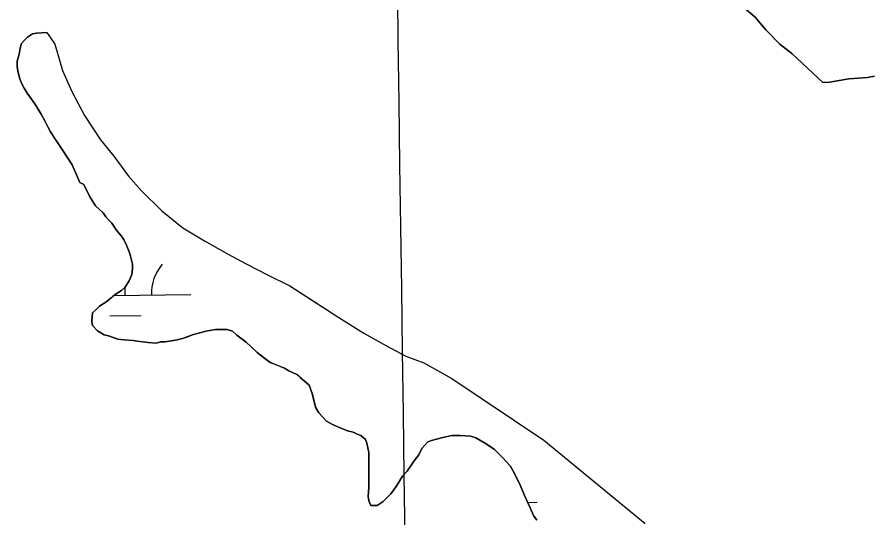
# Model space of a CAD drawing. Extents: x 3767014 to 3805179, y 361544 to 387384.
# Drawn here: x 3773465 to 3774115, y 377527 to 377908 of the extents above; entities that cross this region are included whole.
import ezdxf

# ---------------------------------------------------------------- set-up
doc = ezdxf.new("R2010")
doc.units = 0
for name, color, linetype in [('V-GRID-MAJR', 7, 'Continuous'), ('V-TOPO-SHOR', 7, 'Continuous'), ('V-WETL-SWMP', 7, 'Continuous')]:
    doc.layers.add(name, color=color, linetype=linetype)

msp = doc.modelspace()

# ---------------------------------------------------------------- linework, layer by layer
at = {"layer": 'V-GRID-MAJR'}
msp.add_spline([(3773902.222, 367002.175), (3773820.257, 373061.356), (3773738.277, 379121.596), (3773656.297, 385181.838), (3773656.283, 385182.897)], degree=3, dxfattribs=at)
at = {"layer": 'V-TOPO-SHOR'}
for points in [[(3774009.679, 377921.518), (3774018.242, 377915.305), (3774026.614, 377908.315), (3774034.796, 377898.599), (3774045.505, 377887.722), (3774054.653, 377880.538), (3774078.214, 377858.59)], [(3773487.476, 377896.584), (3773479.579, 377896.08), (3773476.618, 377895.585), (3773472.671, 377893.111), (3773470.207, 377890.639), (3773468.235, 377888.169), (3773467.252, 377884.712), (3773466.269, 377880.268), (3773464.797, 377874.836), (3773464.801, 377870.394), (3773465.628, 377866.286), (3773466.949, 377861.354), (3773468.104, 377858.069), (3773470.246, 377854.127), (3773472.55, 377850.512), (3773474.529, 377847.557), (3773478.316, 377842.302), (3773480.949, 377838.196), (3773483.255, 377834.417), (3773485.891, 377829.487), (3773488.199, 377824.724), (3773490.175, 377821.109), (3773493.305, 377816.184), (3773494.951, 377813.554), (3773499.238, 377807.635), (3773506.656, 377795.798), (3773512.597, 377782.478), (3773515.56, 377780.999), (3773520.013, 377772.119), (3773524.465, 377764.719), (3773530.394, 377759.296), (3773532.372, 377756.337), (3773534.351, 377753.871), (3773536.823, 377751.407), (3773540.284, 377746.476), (3773544.239, 377741.542), (3773546.217, 377738.585), (3773548.195, 377734.636), (3773550.178, 377729.703), (3773551.169, 377726.25), (3773552.656, 377720.327), (3773552.66, 377716.872), (3773552.173, 377712.428), (3773550.204, 377707.49), (3773546.754, 377702.548), (3773544.29, 377700.078), (3773539.356, 377697.111), (3773535.903, 377694.143), (3773532.452, 377691.178), (3773527.521, 377688.21), (3773525.055, 377685.738), (3773522.096, 377683.266), (3773521.61, 377676.85), (3773522.108, 377673.395), (3773526.061, 377669.451), (3773531, 377666.493), (3773534.457, 377665.51), (3773541.371, 377663.053), (3773546.309, 377662.563), (3773553.219, 377662.08), (3773556.183, 377661.588), (3773564.575, 377660.611), (3773570.994, 377660.126), (3773573.953, 377661.117), (3773577.41, 377661.121), (3773583.826, 377662.117), (3773586.788, 377662.612), (3773590.734, 377663.606), (3773593.696, 377664.597), (3773599.123, 377666.577), (3773605.046, 377668.064), (3773608.499, 377669.057), (3773612.941, 377670.049), (3773615.902, 377670.546), (3773619.357, 377670.55), (3773624.786, 377670.557), (3773628.737, 377669.082), (3773632.196, 377666.123), (3773639.114, 377660.702), (3773643.069, 377657.251), (3773647.515, 377652.815), (3773651.47, 377649.857), (3773657.399, 377645.421), (3773662.336, 377643.453), (3773668.263, 377640.992), (3773671.72, 377639.021), (3773677.647, 377636.066), (3773680.613, 377633.602), (3773683.578, 377631.139), (3773687.037, 377628.179), (3773689.513, 377621.767), (3773690.505, 377617.818), (3773691.994, 377611.402), (3773694.468, 377606.962), (3773700.399, 377600.552), (3773704.845, 377598.09), (3773710.772, 377595.628), (3773716.203, 377593.167), (3773720.647, 377592.186), (3773723.611, 377590.707), (3773726.574, 377589.724)], [(3773487.477, 377896.585), (3773489.7, 377893.324), (3773493.598, 377887.882), (3773499.457, 377867.662), (3773506.478, 377851.725), (3773516.224, 377833.454), (3773528.303, 377814.799), (3773538.432, 377802.364), (3773549.729, 377787.209), (3773559.468, 377775.94), (3773575.045, 377760.789), (3773591.009, 377747.973), (3773607.358, 377737.88), (3773624.872, 377728.177), (3773639.274, 377720.415), (3773656.008, 377711.879), (3773672.355, 377703.73), (3773691.039, 377691.694), (3773709.725, 377679.66), (3773728.798, 377667.624), (3773745.926, 377657.92), (3773760.714, 377650.158), (3773774.335, 377645.118), (3773795.741, 377633.086), (3773865.813, 377586.107), (3773942.904, 377522.799)], [(3774078.214, 377858.59), (3774083.465, 377858.79), (3774090.657, 377859.966), (3774098.046, 377861.336), (3774105.241, 377861.928), (3774112.243, 377862.325), (3774117.492, 377863.304)], [(3773726.574, 377589.724), (3773730.033, 377586.767), (3773731.024, 377583.805), (3773732.513, 377576.897), (3773732.519, 377572.453), (3773732.53, 377564.063), (3773732.536, 377558.14), (3773732.546, 377550.241), (3773732.061, 377543.329), (3773732.558, 377539.874), (3773734.043, 377536.421), (3773738.981, 377536.427), (3773743.419, 377539.394), (3773749.336, 377545.323), (3773753.278, 377550.759), (3773758.205, 377558.662), (3773761.656, 377562.617), (3773767.075, 377570.522), (3773770.526, 377574.968), (3773772.988, 377579.908), (3773777.426, 377584.85), (3773780.385, 377585.841), (3773788.774, 377588.319), (3773795.684, 377589.808), (3773802.1, 377589.816), (3773809.999, 377589.333), (3773813.95, 377587.854), (3773821.853, 377583.422), (3773828.278, 377578.986), (3773834.207, 377573.072), (3773840.14, 377566.661), (3773843.107, 377561.234), (3773848.055, 377551.367), (3773851.027, 377543.968), (3773855.479, 377534.594), (3773857.955, 377528.671), (3773860.427, 377525.22)]]:
    msp.add_lwpolyline(points, dxfattribs=at)
at = {"layer": 'V-WETL-SWMP'}
for p, q in [((3773472.672, 377893.111), (3773476.618, 377895.584)), ((3773476.618, 377895.584), (3773479.579, 377896.081)), ((3773479.579, 377896.081), (3773487.477, 377896.584)), ((3773487.477, 377896.584), (3773493.597, 377887.882)), ((3773468.235, 377888.169), (3773470.207, 377890.639)), ((3773470.207, 377890.639), (3773472.672, 377893.111)), ((3773466.27, 377880.268), (3773467.252, 377884.712)), ((3773467.252, 377884.712), (3773468.235, 377888.169)), ((3773493.597, 377887.882), (3773499.456, 377867.663)), ((3773464.796, 377874.837), (3773466.27, 377880.268)), ((3773464.801, 377870.394), (3773464.796, 377874.837)), ((3773465.628, 377866.285), (3773464.801, 377870.394)), ((3773466.949, 377861.355), (3773465.628, 377866.285)), ((3773499.456, 377867.663), (3773506.477, 377851.724)), ((3773468.104, 377858.069), (3773466.949, 377861.355)), ((3773470.246, 377854.127), (3773468.104, 377858.069)), ((3773472.551, 377850.513), (3773470.246, 377854.127)), ((3773474.528, 377847.557), (3773472.551, 377850.513)), ((3773506.477, 377851.724), (3773516.223, 377833.454)), ((3773478.315, 377842.301), (3773474.528, 377847.557)), ((3773483.256, 377834.417), (3773478.315, 377842.301)), ((3773485.892, 377829.488), (3773483.256, 377834.417)), ((3773516.223, 377833.454), (3773528.304, 377814.799)), ((3773488.199, 377824.724), (3773485.892, 377829.488)), ((3773490.176, 377821.11), (3773488.199, 377824.724)), ((3773494.952, 377813.554), (3773490.176, 377821.11)), ((3773499.238, 377807.636), (3773494.952, 377813.554)), ((3773528.304, 377814.799), (3773538.432, 377802.364)), ((3773506.656, 377795.798), (3773499.238, 377807.636)), ((3773538.432, 377802.364), (3773549.73, 377787.208)), ((3773512.596, 377782.477), (3773506.656, 377795.798)), ((3773549.73, 377787.208), (3773559.468, 377775.94)), ((3773515.56, 377780.999), (3773512.596, 377782.477)), ((3773520.013, 377772.119), (3773515.56, 377780.999)), ((3773524.465, 377764.72), (3773520.013, 377772.119)), ((3773559.468, 377775.94), (3773575.045, 377760.789)), ((3773530.395, 377759.297), (3773524.465, 377764.72)), ((3773532.373, 377756.338), (3773530.395, 377759.297)), ((3773575.045, 377760.789), (3773591.008, 377747.973)), ((3773534.351, 377753.872), (3773532.373, 377756.338)), ((3773536.822, 377751.407), (3773534.351, 377753.872)), ((3773540.284, 377746.475), (3773536.822, 377751.407)), ((3773544.239, 377741.543), (3773540.284, 377746.475)), ((3773591.008, 377747.973), (3773607.357, 377737.88)), ((3773546.217, 377738.584), (3773544.239, 377741.543)), ((3773548.196, 377734.637), (3773546.217, 377738.584)), ((3773550.177, 377729.703), (3773548.196, 377734.637)), ((3773607.357, 377737.88), (3773624.872, 377728.177)), ((3773551.168, 377726.249), (3773550.177, 377729.703)), ((3773624.872, 377728.177), (3773639.273, 377720.415)), ((3773552.656, 377720.327), (3773551.168, 377726.249)), ((3773552.66, 377716.872), (3773552.656, 377720.327)), ((3773639.273, 377720.415), (3773656.009, 377711.878)), ((3773552.172, 377712.428), (3773552.66, 377716.872)), ((3773546.754, 377702.549), (3773550.204, 377707.49)), ((3773550.204, 377707.49), (3773552.172, 377712.428)), ((3773656.009, 377711.878), (3773672.355, 377703.729)), ((3773544.289, 377700.078), (3773546.754, 377702.549)), ((3773547.079, 377696.37), (3773546.988, 377702.885)), ((3773672.355, 377703.729), (3773709.725, 377679.659)), ((3773532.452, 377691.178), (3773539.356, 377697.11)), ((3773538.353, 377696.248), (3773597.074, 377697.064)), ((3773539.356, 377697.11), (3773544.289, 377700.078)), ((3773525.054, 377685.739), (3773527.52, 377688.21)), ((3773527.52, 377688.21), (3773532.452, 377691.178)), ((3773521.61, 377676.849), (3773522.096, 377683.267)), ((3773522.096, 377683.267), (3773525.054, 377685.739)), ((3773535.294, 377680.773), (3773559.292, 377681.107)), ((3773522.108, 377673.395), (3773521.61, 377676.849)), ((3773709.725, 377679.659), (3773728.799, 377667.624)), ((3773526.061, 377669.45), (3773522.108, 377673.395)), ((3773531.001, 377666.494), (3773526.061, 377669.45)), ((3773605.045, 377668.065), (3773599.123, 377666.577)), ((3773608.499, 377669.057), (3773605.045, 377668.065)), ((3773612.941, 377670.049), (3773608.499, 377669.057)), ((3773615.902, 377670.546), (3773612.941, 377670.049)), ((3773624.787, 377670.557), (3773615.902, 377670.546)), ((3773628.738, 377669.081), (3773624.787, 377670.557)), ((3773632.197, 377666.123), (3773628.738, 377669.081)), ((3773534.458, 377665.511), (3773531.001, 377666.494)), ((3773541.372, 377663.052), (3773534.458, 377665.511)), ((3773546.309, 377662.564), (3773541.372, 377663.052)), ((3773553.22, 377662.079), (3773546.309, 377662.564)), ((3773556.183, 377661.589), (3773553.22, 377662.079)), ((3773564.576, 377660.612), (3773556.183, 377661.589)), ((3773586.787, 377662.613), (3773577.41, 377661.121)), ((3773590.735, 377663.605), (3773586.787, 377662.613)), ((3773599.123, 377666.577), (3773590.735, 377663.605)), ((3773639.115, 377660.702), (3773632.197, 377666.123)), ((3773728.799, 377667.624), (3773745.925, 377657.921)), ((3773570.994, 377660.126), (3773564.576, 377660.612)), ((3773573.954, 377661.117), (3773570.994, 377660.126)), ((3773577.41, 377661.121), (3773573.954, 377661.117)), ((3773643.068, 377657.251), (3773639.115, 377660.702)), ((3773647.516, 377652.814), (3773643.068, 377657.251)), ((3773745.925, 377657.921), (3773760.715, 377650.159)), ((3773657.398, 377645.421), (3773647.516, 377652.814)), ((3773760.715, 377650.159), (3773774.335, 377645.119)), ((3773668.263, 377640.992), (3773657.398, 377645.421)), ((3773774.335, 377645.119), (3773795.742, 377633.087)), ((3773671.721, 377639.021), (3773668.263, 377640.992)), ((3773677.648, 377636.067), (3773671.721, 377639.021)), ((3773687.037, 377628.18), (3773677.648, 377636.067)), ((3773795.742, 377633.087), (3773865.813, 377586.108)), ((3773689.513, 377621.766), (3773687.037, 377628.18)), ((3773691.994, 377611.402), (3773689.513, 377621.766)), ((3773694.467, 377606.963), (3773691.994, 377611.402)), ((3773700.399, 377600.552), (3773694.467, 377606.963)), ((3773704.844, 377598.09), (3773700.399, 377600.552)), ((3773710.771, 377595.629), (3773704.844, 377598.09)), ((3773716.204, 377593.167), (3773710.771, 377595.629)), ((3773720.648, 377592.185), (3773716.204, 377593.167)), ((3773723.611, 377590.708), (3773720.648, 377592.185)), ((3773726.575, 377589.724), (3773723.611, 377590.708)), ((3773795.684, 377589.808), (3773788.774, 377588.319)), ((3773802.101, 377589.816), (3773795.684, 377589.808)), ((3773810, 377589.332), (3773802.101, 377589.816)), ((3773730.034, 377586.767), (3773726.575, 377589.724)), ((3773731.024, 377583.806), (3773730.034, 377586.767)), ((3773732.514, 377576.897), (3773731.024, 377583.806)), ((3773777.425, 377584.849), (3773772.988, 377579.908)), ((3773780.386, 377585.84), (3773777.425, 377584.849)), ((3773788.774, 377588.319), (3773780.386, 377585.84)), ((3773813.95, 377587.855), (3773810, 377589.332)), ((3773821.854, 377583.422), (3773813.95, 377587.855)), ((3773828.277, 377578.987), (3773821.854, 377583.422)), ((3773865.813, 377586.108), (3773942.905, 377522.8)), ((3773732.546, 377550.24), (3773732.514, 377576.897)), ((3773772.988, 377579.908), (3773770.526, 377574.968)), ((3773834.207, 377573.071), (3773828.277, 377578.987)), ((3773767.076, 377570.521), (3773761.656, 377562.617)), ((3773770.526, 377574.968), (3773767.076, 377570.521)), ((3773840.139, 377566.661), (3773834.207, 377573.071)), ((3773843.107, 377561.234), (3773840.139, 377566.661)), ((3773758.205, 377558.663), (3773753.278, 377550.759)), ((3773761.656, 377562.617), (3773758.205, 377558.663)), ((3773848.056, 377551.368), (3773843.107, 377561.234)), ((3773851.026, 377543.967), (3773848.056, 377551.368)), ((3773732.061, 377543.329), (3773732.546, 377550.24)), ((3773749.336, 377545.324), (3773743.419, 377539.394)), ((3773753.278, 377550.759), (3773749.336, 377545.324)), ((3773732.559, 377539.874), (3773732.061, 377543.329)), ((3773734.044, 377536.42), (3773732.559, 377539.874)), ((3773743.419, 377539.394), (3773738.98, 377536.426)), ((3773855.48, 377534.593), (3773851.026, 377543.967)), ((3773853.506, 377538.749), (3773860.733, 377538.849)), ((3773738.98, 377536.426), (3773734.044, 377536.42)), ((3773857.956, 377528.672), (3773855.48, 377534.593)), ((3773860.428, 377525.22), (3773857.956, 377528.672))]:
    msp.add_line(p, q, dxfattribs=at)
msp.add_lwpolyline([(3774117.493, 377863.304), (3774112.243, 377862.325), (3774105.242, 377861.928), (3774098.047, 377861.336), (3774090.658, 377859.965), (3774083.464, 377858.79), (3774078.213, 377858.589), (3774054.654, 377880.537), (3774045.504, 377887.722), (3774034.795, 377898.6), (3774026.615, 377908.314), (3774018.243, 377915.305)], dxfattribs=at)
msp.add_arc((3773602.31, 377697.612), 35.246, 140.024034, 181.567693, dxfattribs=at)

doc.saveas('drawing.dxf')
